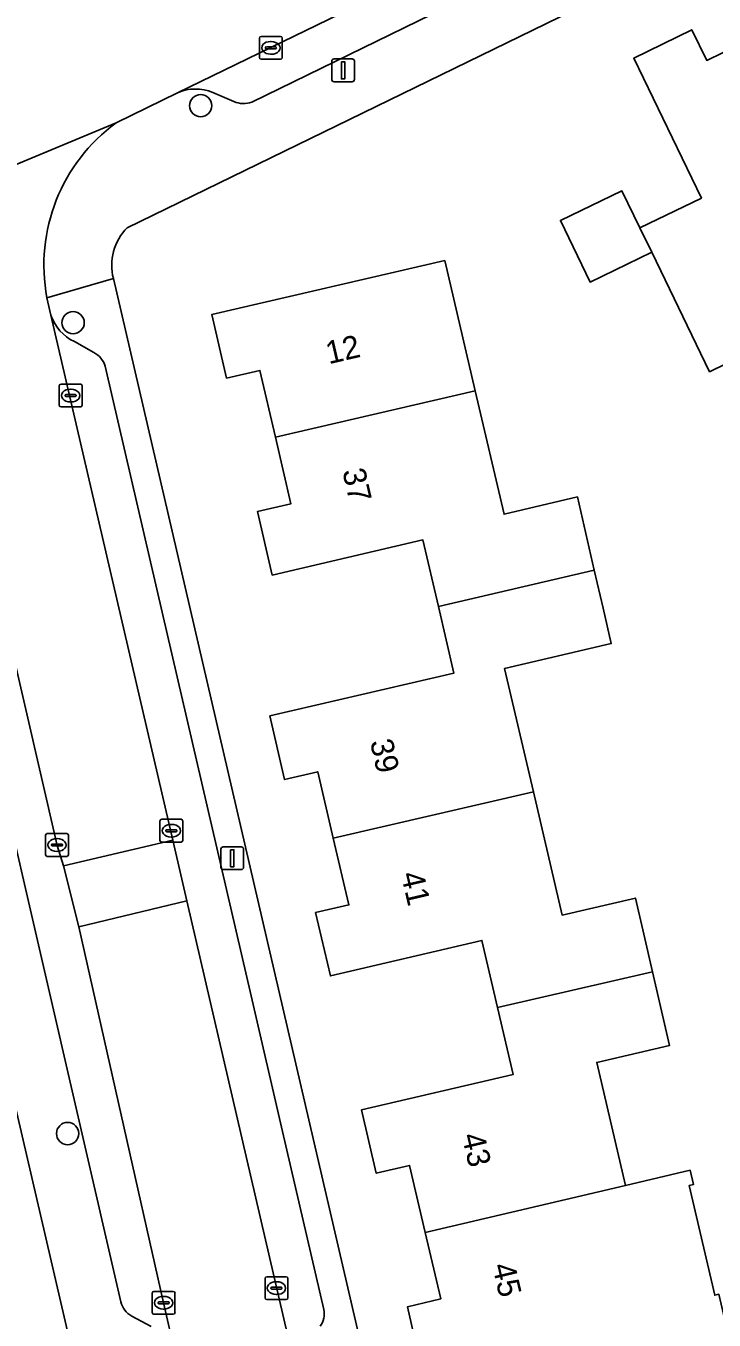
# Model space of a CAD drawing. Extents: x 163426 to 164192, y 380329 to 381641.
# Drawn here: x 163570.7 to 163600.9, y 381284.8 to 381341.5 of the extents above; entities that cross this region are included whole.
import ezdxf

# ---------------------------------------------------------------- set-up
doc = ezdxf.new("R2010")
doc.units = 0
for name, color, linetype in [('IMGEO_Boom', 7, 'Continuous'), ('IMGEO_Erf', 7, 'Continuous'), ('IMGEO_Kolk', 7, 'Continuous'), ('IMGEO_Lichtmast', 7, 'Continuous'), ('IMGEO_Pand', 7, 'Continuous'), ('IMGEO_Pand_nummerreeks', 7, 'Continuous'), ('IMGEO_Parkeervlak_open', 7, 'Continuous'), ('IMGEO_Rijbaan_lokaal_open', 7, 'Continuous'), ('IMGEO_Voetpad_open', 7, 'Continuous')]:
    doc.layers.add(name, color=color, linetype=linetype)

msp = doc.modelspace()

# ---------------------------------------------------------------- linework, layer by layer
at = {"layer": 'IMGEO_Boom'}
for centre in [(163578.373, 381338.045), (163572.779, 381328.536), (163572.539, 381293.009)]:
    msp.add_circle(centre, 0.489, dxfattribs=at)
at = {"layer": 'IMGEO_Erf'}
for points in [[(163661.825, 381374.917), (163575.154, 381332.697)], [(163603.63, 381327.83), (163600.68, 381326.39), (163598.149, 381331.624), (163595.447, 381330.317), (163594.14, 381333.02), (163596.84, 381334.31), (163597.625, 381332.689), (163600.326, 381333.998), (163597.36, 381340.12), (163599.9, 381341.37), (163600.558, 381340.025), (163603.253, 381341.342)], [(163588.07, 381282.65), (163587.44, 381285.42), (163588.9, 381285.762), (163588.216, 381288.682), (163587.53, 381291.612), (163586.07, 381291.27), (163585.43, 381294.05), (163592.072, 381295.6), (163591.388, 381298.531), (163590.702, 381301.47), (163584.06, 381299.92), (163583.41, 381302.69), (163584.868, 381303.03), (163584.187, 381305.951), (163583.508, 381308.86), (163582.05, 381308.52), (163581.41, 381311.31), (163589.476, 381313.188), (163588.796, 381316.109), (163588.118, 381319.019), (163581.51, 381317.48), (163580.86, 381320.26), (163582.323, 381320.598), (163581.648, 381323.521), (163580.973, 381326.448), (163579.51, 381326.11), (163578.86, 381328.89), (163589.07, 381331.26), (163590.407, 381325.55), (163591.673, 381320.147), (163594.89, 381320.9), (163595.629, 381317.695), (163596.013, 381316.028), (163596.37, 381314.48), (163591.696, 381313.39), (163592.956, 381307.985), (163594.216, 381302.581), (163597.43, 381303.33), (163597.799, 381301.741), (163598.181, 381300.094), (163598.93, 381296.87), (163595.734, 381296.124), (163596.991, 381290.736), (163599.826, 381291.4), (163599.972, 381290.776), (163599.791, 381290.734), (163600.912, 381285.927)], [(163574.547, 381330.467), (163586.109, 381280.708)]]:
    msp.add_lwpolyline(points, dxfattribs=at)
msp.add_lwpolyline([(163573.656, 381279.496), (163569.929, 381295.551), (163565.729, 381294.993), (163566.747, 381287.4), (163567.506, 381281.74), (163568.263, 381276.091), (163569.02, 381270.441), (163569.055, 381270.182), (163566.66, 381269.852), (163567.389, 381264.458), (163567.42, 381264.228), (163567.634, 381262.642), (163568.614, 381262.775), (163569.09, 381259.206), (163568.116, 381259.074), (163568.152, 381258.809), (163568.947, 381252.927), (163571.382, 381253.255), (163569.808, 381264.93)], close=True, dxfattribs=at)
msp.add_arc((163576.821, 381331.046), 2.347, 135.2758, 194.2705, dxfattribs=at)
at = {"layer": 'IMGEO_Kolk'}
for p, q in [((163580.949, 381340.153), (163580.949, 381341.005)), ((163581.024, 381341.079), (163581.876, 381341.079)), ((163581.208, 381340.573), (163581.208, 381340.585)), ((163581.251, 381340.622), (163581.649, 381340.622)), ((163581.437, 381340.859), (163581.462, 381340.859)), ((163581.692, 381340.585), (163581.692, 381340.573)), ((163581.95, 381341.005), (163581.95, 381340.153)), ((163581.876, 381340.079), (163581.024, 381340.079)), ((163581.646, 381340.536), (163581.248, 381340.536)), ((163581.46, 381340.299), (163581.435, 381340.299)), ((163572.25, 381325.845), (163573.102, 381325.845)), ((163572.175, 381324.919), (163572.175, 381325.771)), ((163572.434, 381325.339), (163572.434, 381325.351)), ((163572.872, 381325.302), (163572.474, 381325.302)), ((163572.477, 381325.388), (163572.875, 381325.388)), ((163572.663, 381325.625), (163572.688, 381325.625)), ((163572.918, 381325.351), (163572.918, 381325.339)), ((163573.176, 381325.771), (163573.176, 381324.919)), ((163573.102, 381324.845), (163572.25, 381324.845)), ((163572.686, 381325.065), (163572.661, 381325.065)), ((163576.588, 381305.852), (163576.588, 381306.704)), ((163576.663, 381306.778), (163577.515, 381306.778)), ((163577.076, 381306.558), (163577.101, 381306.558)), ((163577.589, 381306.704), (163577.589, 381305.852)), ((163571.574, 381305.227), (163571.574, 381306.079)), ((163571.649, 381306.153), (163572.501, 381306.153)), ((163572.575, 381306.079), (163572.575, 381305.227)), ((163576.847, 381306.272), (163576.847, 381306.284)), ((163577.285, 381306.235), (163576.887, 381306.235)), ((163576.89, 381306.321), (163577.288, 381306.321)), ((163577.099, 381305.998), (163577.074, 381305.998)), ((163577.331, 381306.284), (163577.331, 381306.272)), ((163571.833, 381305.647), (163571.833, 381305.659)), ((163572.271, 381305.61), (163571.873, 381305.61)), ((163571.876, 381305.696), (163572.274, 381305.696)), ((163572.062, 381305.933), (163572.087, 381305.933)), ((163572.317, 381305.659), (163572.317, 381305.647)), ((163577.515, 381305.778), (163576.663, 381305.778)), ((163572.501, 381305.153), (163571.649, 381305.153)), ((163572.085, 381305.373), (163572.06, 381305.373)), ((163581.268, 381286.738), (163582.12, 381286.738)), ((163581.193, 381285.812), (163581.193, 381286.664)), ((163581.452, 381286.232), (163581.452, 381286.244)), ((163581.89, 381286.195), (163581.492, 381286.195)), ((163581.495, 381286.281), (163581.893, 381286.281)), ((163581.681, 381286.518), (163581.706, 381286.518)), ((163581.936, 381286.244), (163581.936, 381286.232)), ((163582.194, 381286.664), (163582.194, 381285.812)), ((163576.246, 381285.17), (163576.246, 381286.022)), ((163576.321, 381286.096), (163577.173, 381286.096)), ((163576.505, 381285.59), (163576.505, 381285.602)), ((163576.548, 381285.639), (163576.946, 381285.639)), ((163576.734, 381285.876), (163576.759, 381285.876)), ((163576.989, 381285.602), (163576.989, 381285.59)), ((163577.247, 381286.022), (163577.247, 381285.17)), ((163582.12, 381285.738), (163581.268, 381285.738)), ((163581.704, 381285.958), (163581.679, 381285.958)), ((163577.173, 381285.096), (163576.321, 381285.096)), ((163576.943, 381285.553), (163576.545, 381285.553)), ((163576.757, 381285.316), (163576.732, 381285.316))]:
    msp.add_line(p, q, dxfattribs=at)
for points in [[(163580.949, 381340.153), (163580.949, 381341.005)], [(163581.024, 381341.079), (163581.876, 381341.079)], [(163581.95, 381341.005), (163581.95, 381340.153)], [(163581.876, 381340.079), (163581.024, 381340.079)], [(163572.25, 381325.845), (163573.102, 381325.845)], [(163572.175, 381324.919), (163572.175, 381325.771)], [(163573.176, 381325.771), (163573.176, 381324.919)], [(163573.102, 381324.845), (163572.25, 381324.845)], [(163576.588, 381305.852), (163576.588, 381306.704)], [(163576.663, 381306.778), (163577.515, 381306.778)], [(163577.589, 381306.704), (163577.589, 381305.852)], [(163571.574, 381305.227), (163571.574, 381306.079)], [(163571.649, 381306.153), (163572.501, 381306.153)], [(163572.575, 381306.079), (163572.575, 381305.227)], [(163577.515, 381305.778), (163576.663, 381305.778)], [(163572.501, 381305.153), (163571.649, 381305.153)], [(163581.268, 381286.738), (163582.12, 381286.738)], [(163581.193, 381285.812), (163581.193, 381286.664)], [(163582.194, 381286.664), (163582.194, 381285.812)], [(163576.246, 381285.17), (163576.246, 381286.022)], [(163576.321, 381286.096), (163577.173, 381286.096)], [(163577.247, 381286.022), (163577.247, 381285.17)], [(163582.12, 381285.738), (163581.268, 381285.738)], [(163577.173, 381285.096), (163576.321, 381285.096)]]:
    msp.add_lwpolyline(points, dxfattribs=at)
for centre, radius, start, end in [((163581.026, 381341.003), 0.0765, 91.552, 178.448), ((163581.026, 381341.003), 0.0765, 91.552, 178.448), ((163581.248, 381340.582), 0.0403, 85.8775, 175.7526), ((163581.245, 381340.572), 0.0366, 178.938, 274.7102), ((163581.649, 381340.579), 0.043, 264.8664, 352.4533), ((163581.653, 381340.584), 0.0386, 1.7309, 96.639), ((163581.874, 381341.003), 0.0765, 1.552, 88.448), ((163581.874, 381341.003), 0.0765, 1.552, 88.448), ((163581.026, 381340.155), 0.0765, 181.552, 268.448), ((163581.026, 381340.155), 0.0765, 181.552, 268.448), ((163581.874, 381340.155), 0.0765, 271.552, 358.448), ((163581.874, 381340.155), 0.0765, 271.552, 358.448), ((163572.252, 381325.769), 0.0765, 91.552, 178.448), ((163572.252, 381325.769), 0.0765, 91.552, 178.448), ((163573.1, 381325.769), 0.0765, 1.552, 88.448), ((163573.1, 381325.769), 0.0765, 1.552, 88.448), ((163572.474, 381325.348), 0.0403, 85.8775, 175.7526), ((163572.471, 381325.338), 0.0366, 178.938, 274.7102), ((163572.875, 381325.345), 0.043, 264.8664, 352.4533), ((163572.879, 381325.35), 0.0386, 1.7309, 96.639), ((163572.252, 381324.921), 0.0765, 181.552, 268.448), ((163572.252, 381324.921), 0.0765, 181.552, 268.448), ((163573.1, 381324.921), 0.0765, 271.552, 358.448), ((163573.1, 381324.921), 0.0765, 271.552, 358.448), ((163576.665, 381306.702), 0.0765, 91.552, 178.448), ((163576.665, 381306.702), 0.0765, 91.552, 178.448), ((163577.513, 381306.702), 0.0765, 1.552, 88.448), ((163577.513, 381306.702), 0.0765, 1.552, 88.448), ((163571.651, 381306.077), 0.0765, 91.552, 178.448), ((163571.651, 381306.077), 0.0765, 91.552, 178.448), ((163572.499, 381306.077), 0.0765, 1.552, 88.448), ((163572.499, 381306.077), 0.0765, 1.552, 88.448), ((163576.887, 381306.281), 0.0403, 85.8775, 175.7526), ((163576.884, 381306.271), 0.0366, 178.938, 274.7102), ((163577.288, 381306.278), 0.043, 264.8664, 352.4533), ((163577.292, 381306.283), 0.0386, 1.7309, 96.639), ((163571.873, 381305.656), 0.0403, 85.8775, 175.7526), ((163571.87, 381305.646), 0.0366, 178.938, 274.7102), ((163572.274, 381305.653), 0.043, 264.8664, 352.4533), ((163572.278, 381305.658), 0.0386, 1.7309, 96.639), ((163576.665, 381305.854), 0.0765, 181.552, 268.448), ((163576.665, 381305.854), 0.0765, 181.552, 268.448), ((163577.513, 381305.854), 0.0765, 271.552, 358.448), ((163577.513, 381305.854), 0.0765, 271.552, 358.448), ((163571.651, 381305.229), 0.0765, 181.552, 268.448), ((163571.651, 381305.229), 0.0765, 181.552, 268.448), ((163572.499, 381305.229), 0.0765, 271.552, 358.448), ((163572.499, 381305.229), 0.0765, 271.552, 358.448), ((163581.27, 381286.662), 0.0765, 91.552, 178.448), ((163581.27, 381286.662), 0.0765, 91.552, 178.448), ((163582.118, 381286.662), 0.0765, 1.552, 88.448), ((163582.118, 381286.662), 0.0765, 1.552, 88.448), ((163581.492, 381286.241), 0.0403, 85.8775, 175.7526), ((163581.489, 381286.231), 0.0366, 178.938, 274.7102), ((163581.893, 381286.238), 0.043, 264.8664, 352.4533), ((163581.897, 381286.243), 0.0386, 1.7309, 96.639), ((163576.323, 381286.02), 0.0765, 91.552, 178.448), ((163576.323, 381286.02), 0.0765, 91.552, 178.448), ((163576.545, 381285.599), 0.0403, 85.8775, 175.7526), ((163576.542, 381285.589), 0.0366, 178.938, 274.7102), ((163576.946, 381285.596), 0.043, 264.8664, 352.4533), ((163576.95, 381285.601), 0.0386, 1.7309, 96.639), ((163577.171, 381286.02), 0.0765, 1.552, 88.448), ((163577.171, 381286.02), 0.0765, 1.552, 88.448), ((163581.27, 381285.814), 0.0765, 181.552, 268.448), ((163581.27, 381285.814), 0.0765, 181.552, 268.448), ((163582.118, 381285.814), 0.0765, 271.552, 358.448), ((163582.118, 381285.814), 0.0765, 271.552, 358.448), ((163576.323, 381285.172), 0.0765, 181.552, 268.448), ((163576.323, 381285.172), 0.0765, 181.552, 268.448), ((163577.171, 381285.172), 0.0765, 271.552, 358.448), ((163577.171, 381285.172), 0.0765, 271.552, 358.448)]:
    msp.add_arc(centre, radius, start, end, dxfattribs=at)
for centre, major_axis, ratio, start_param, end_param in [((163581.436, 381340.579), (-0.387, 0.002), 0.722429, 4.712389, 7.853982), ((163581.461, 381340.579), (-0.39, 0.002), 0.717154, 1.570796, 4.712389), ((163572.662, 381325.345), (-0.387, 0.002), 0.722429, 4.712389, 7.853982), ((163572.687, 381325.345), (-0.39, 0.002), 0.717154, 1.570796, 4.712389), ((163577.075, 381306.278), (-0.387, 0.002), 0.722429, 4.712389, 7.853982), ((163577.1, 381306.278), (-0.39, 0.002), 0.717154, 1.570796, 4.712389), ((163572.061, 381305.653), (-0.387, 0.002), 0.722429, 4.712389, 7.853982), ((163572.086, 381305.653), (-0.39, 0.002), 0.717154, 1.570796, 4.712389), ((163581.68, 381286.238), (-0.387, 0.002), 0.722429, 4.712389, 7.853982), ((163581.705, 381286.238), (-0.39, 0.002), 0.717154, 1.570796, 4.712389), ((163576.733, 381285.596), (-0.387, 0.002), 0.722429, 4.712389, 7.853982), ((163576.758, 381285.596), (-0.39, 0.002), 0.717154, 1.570796, 4.712389)]:
    msp.add_ellipse(centre, major_axis=major_axis, ratio=ratio, start_param=start_param, end_param=end_param, dxfattribs=at)
at = {"layer": 'IMGEO_Lichtmast'}
for p, q in [((163584.121, 381339.196), (163584.121, 381339.996)), ((163584.121, 381339.996), (163584.121, 381339.196)), ((163584.221, 381340.096), (163585.011, 381340.096)), ((163585.011, 381340.096), (163584.221, 381340.096)), ((163585.111, 381339.996), (163585.111, 381339.196)), ((163585.111, 381339.196), (163585.111, 381339.996)), ((163585.011, 381339.096), (163584.221, 381339.096)), ((163584.221, 381339.096), (163585.011, 381339.096)), ((163579.261, 381304.672), (163579.261, 381305.472)), ((163579.261, 381305.472), (163579.261, 381304.672)), ((163579.361, 381305.572), (163580.151, 381305.572)), ((163580.151, 381305.572), (163579.361, 381305.572)), ((163580.251, 381305.472), (163580.251, 381304.672)), ((163580.251, 381304.672), (163580.251, 381305.472)), ((163580.151, 381304.572), (163579.361, 381304.572)), ((163579.361, 381304.572), (163580.151, 381304.572))]:
    msp.add_line(p, q, dxfattribs=at)
for points in [[(163584.541, 381339.971), (163584.691, 381339.971), (163584.691, 381339.221), (163584.541, 381339.221), (163584.541, 381339.971)], [(163579.681, 381305.447), (163579.831, 381305.447), (163579.831, 381304.697), (163579.681, 381304.697), (163579.681, 381305.447)]]:
    msp.add_lwpolyline(points, dxfattribs=at)
for centre, start, end in [((163584.221, 381339.996), 90, 180), ((163584.221, 381339.996), 90, 180), ((163585.011, 381339.996), 0, 90), ((163585.011, 381339.996), 360, 90), ((163584.221, 381339.196), 180, 270), ((163584.221, 381339.196), 180, 270), ((163585.011, 381339.196), 270, 0), ((163585.011, 381339.196), 270, 0), ((163579.361, 381305.472), 90, 180), ((163579.361, 381305.472), 90, 180), ((163580.151, 381305.472), 0, 90), ((163580.151, 381305.472), 360, 90), ((163579.361, 381304.672), 180, 270), ((163579.361, 381304.672), 180, 270), ((163580.151, 381304.672), 270, 0), ((163580.151, 381304.672), 270, 0)]:
    msp.add_arc(centre, 0.1, start, end, dxfattribs=at)
at = {"layer": 'IMGEO_Pand'}
for points in [[(163603.253, 381341.342), (163600.558, 381340.025), (163599.9, 381341.37), (163597.36, 381340.12), (163600.326, 381333.998), (163597.625, 381332.689), (163598.149, 381331.624), (163600.68, 381326.39), (163603.63, 381327.83), (163608.59, 381330.244), (163607.829, 381331.883), (163607.177, 381333.232)], [(163598.149, 381331.624), (163597.625, 381332.689), (163596.84, 381334.31), (163594.14, 381333.02), (163595.447, 381330.317)], [(163590.407, 381325.55), (163589.07, 381331.26), (163578.86, 381328.89), (163579.51, 381326.11), (163580.973, 381326.448), (163581.648, 381323.521)], [(163590.407, 381325.55), (163581.648, 381323.521), (163582.323, 381320.598), (163580.86, 381320.26), (163581.51, 381317.48), (163588.118, 381319.019), (163588.796, 381316.109), (163595.629, 381317.695), (163594.89, 381320.9), (163591.673, 381320.147)], [(163588.796, 381316.109), (163589.476, 381313.188), (163581.41, 381311.31), (163582.05, 381308.52), (163583.508, 381308.86), (163584.187, 381305.951), (163592.956, 381307.985), (163591.696, 381313.39), (163596.37, 381314.48), (163596.013, 381316.028), (163595.629, 381317.695)], [(163584.187, 381305.951), (163584.868, 381303.03), (163583.41, 381302.69), (163584.06, 381299.92), (163590.702, 381301.47), (163591.388, 381298.531), (163598.181, 381300.094), (163597.799, 381301.741), (163597.43, 381303.33), (163594.216, 381302.581), (163592.956, 381307.985)], [(163591.388, 381298.531), (163592.072, 381295.6), (163585.43, 381294.05), (163586.07, 381291.27), (163587.53, 381291.612), (163588.216, 381288.682), (163596.991, 381290.736), (163595.734, 381296.124), (163598.93, 381296.87), (163598.181, 381300.094)], [(163599.791, 381290.734), (163599.972, 381290.776), (163599.826, 381291.4), (163596.991, 381290.736), (163588.216, 381288.682), (163588.9, 381285.762), (163587.44, 381285.42), (163588.07, 381282.65), (163595.156, 381284.302), (163595.705, 381281.948), (163601.704, 381283.347), (163601.092, 381285.969), (163600.912, 381285.927)]]:
    msp.add_lwpolyline(points, close=True, dxfattribs=at)
at = {"layer": 'IMGEO_Parkeervlak_open'}
for points in [[(163651.905, 381374.816), (163602.271, 381350.712), (163599.798, 381349.511), (163577.359, 381338.614)], [(163580.614, 381338.203), (163589.122, 381342.343), (163595.248, 381345.324), (163605.166, 381350.15), (163611.31, 381353.139), (163620.814, 381357.764), (163626.934, 381360.742), (163636.846, 381365.565), (163642.986, 381368.553), (163650.182, 381372.054)], [(163578.899, 381338.625), (163579.827, 381338.223)], [(163571.811, 381328.872), (163577.154, 381305.862), (163577.769, 381303.212), (163582.593, 381282.442)], [(163573.688, 381327.228), (163572.835, 381327.711)], [(163577.254, 381283.368), (163576.744, 381285.596), (163573.028, 381302.074), (163572.362, 381304.745), (163572.087, 381305.625), (163567.904, 381323.7), (163567.201, 381326.721)], [(163583.775, 381285.302), (163581.966, 381293.094), (163580.587, 381299.038), (163577.997, 381310.193), (163576.449, 381316.864), (163574.183, 381326.627)], [(163566.07, 381323.69), (163574.878, 381285.631)], [(163575.348, 381285.014), (163576.207, 381284.549)]]:
    msp.add_lwpolyline(points, dxfattribs=at)
for centre, radius, start, end in [((163578.142, 381336.791), 1.984, 67.5749, 113.2436), ((163580.247, 381339.237), 1.098, 247.5273, 289.5612), ((163573.682, 381329.49), 1.971, 198.2855, 244.539), ((163573.282, 381326.389), 0.932, 14.7842, 64.1674), ((163575.8, 381285.846), 0.946, 193.1085, 241.4882), ((163582.878, 381285.122), 0.915, 322.9316, 11.3652)]:
    msp.add_arc(centre, radius, start, end, dxfattribs=at)
at = {"layer": 'IMGEO_Rijbaan_lokaal_open'}
for points in [[(163559.248, 381336.383), (163552.802, 381333.234), (163555.008, 381328.727), (163560.974, 381331.591), (163574.663, 381337.293), (163577.359, 381338.614), (163599.798, 381349.511)], [(163574.663, 381337.293), (163560.974, 381331.591)], [(163567.036, 381327.472), (163567.201, 381326.721), (163567.904, 381323.7), (163572.087, 381305.625), (163572.362, 381304.745), (163577.154, 381305.862), (163571.811, 381328.872), (163571.631, 381329.632)], [(163582.628, 381282.289), (163582.593, 381282.442), (163577.769, 381303.212), (163573.028, 381302.074), (163576.744, 381285.596), (163577.254, 381283.368), (163578.129, 381279.443)]]:
    msp.add_lwpolyline(points, dxfattribs=at)
msp.add_lwpolyline([(163577.769, 381303.212), (163577.154, 381305.862), (163572.362, 381304.745), (163573.028, 381302.074)], close=True, dxfattribs=at)
msp.add_arc((163579.233, 381331.054), 7.734, 126.2232, 190.5924, dxfattribs=at)
at = {"layer": 'IMGEO_Voetpad_open'}
for points in [[(163575.154, 381332.697), (163661.825, 381374.917)], [(163650.182, 381372.054), (163642.986, 381368.553), (163636.846, 381365.565), (163626.934, 381360.742), (163620.814, 381357.764), (163611.31, 381353.139), (163605.166, 381350.15), (163595.248, 381345.324), (163589.122, 381342.343), (163580.614, 381338.203)], [(163577.359, 381338.614), (163574.663, 381337.293)], [(163579.827, 381338.223), (163578.899, 381338.625)], [(163586.109, 381280.708), (163574.547, 381330.467), (163571.631, 381329.632), (163571.811, 381328.872)], [(163571.631, 381329.632), (163574.547, 381330.467)], [(163572.835, 381327.711), (163573.688, 381327.228)], [(163567.201, 381326.721), (163567.036, 381327.472), (163562.879, 381325.922), (163569.602, 381296.96), (163569.929, 381295.551), (163573.656, 381279.496), (163569.808, 381264.93), (163571.382, 381253.255), (163571.578, 381251.805), (163571.821, 381250), (163572.433, 381245.465), (163573.292, 381245.577), (163572.697, 381250), (163570.715, 381264.742), (163577.054, 381272.359)], [(163574.183, 381326.627), (163576.449, 381316.864), (163577.997, 381310.193), (163580.587, 381299.038), (163581.966, 381293.094), (163583.775, 381285.302)], [(163574.878, 381285.631), (163566.07, 381323.69)], [(163576.207, 381284.549), (163575.348, 381285.014)]]:
    msp.add_lwpolyline(points, dxfattribs=at)
for centre, radius, start, end in [((163578.142, 381336.791), 1.984, 67.5749, 113.2436), ((163580.247, 381339.237), 1.098, 247.5273, 289.5612), ((163579.233, 381331.054), 7.734, 126.2232, 190.5924), ((163576.821, 381331.046), 2.347, 135.2758, 194.2705), ((163573.682, 381329.49), 1.971, 198.2855, 244.539), ((163573.282, 381326.389), 0.932, 14.7842, 64.1674), ((163575.8, 381285.846), 0.946, 193.1085, 241.4882), ((163582.878, 381285.122), 0.915, 322.9316, 11.3652)]:
    msp.add_arc(centre, radius, start, end, dxfattribs=at)

# ---------------------------------------------------------------- texts
at = {"layer": 'IMGEO_Pand_nummerreeks'}
for s, rotation, p in [('12', 13.0684, (163583.987, 381326.713)), ('37', 282.9946, (163584.576, 381322.042)), ('39', 283.1309, (163585.788, 381310.178)), ('41', 283.1309, (163587.142, 381304.374)), ('43', 283.1805, (163589.812, 381292.919)), ('45', 283.1778, (163591.147, 381287.221))]:
    msp.add_text(s, height=1, rotation=rotation, dxfattribs=at).set_placement(p)

doc.saveas('drawing.dxf')
